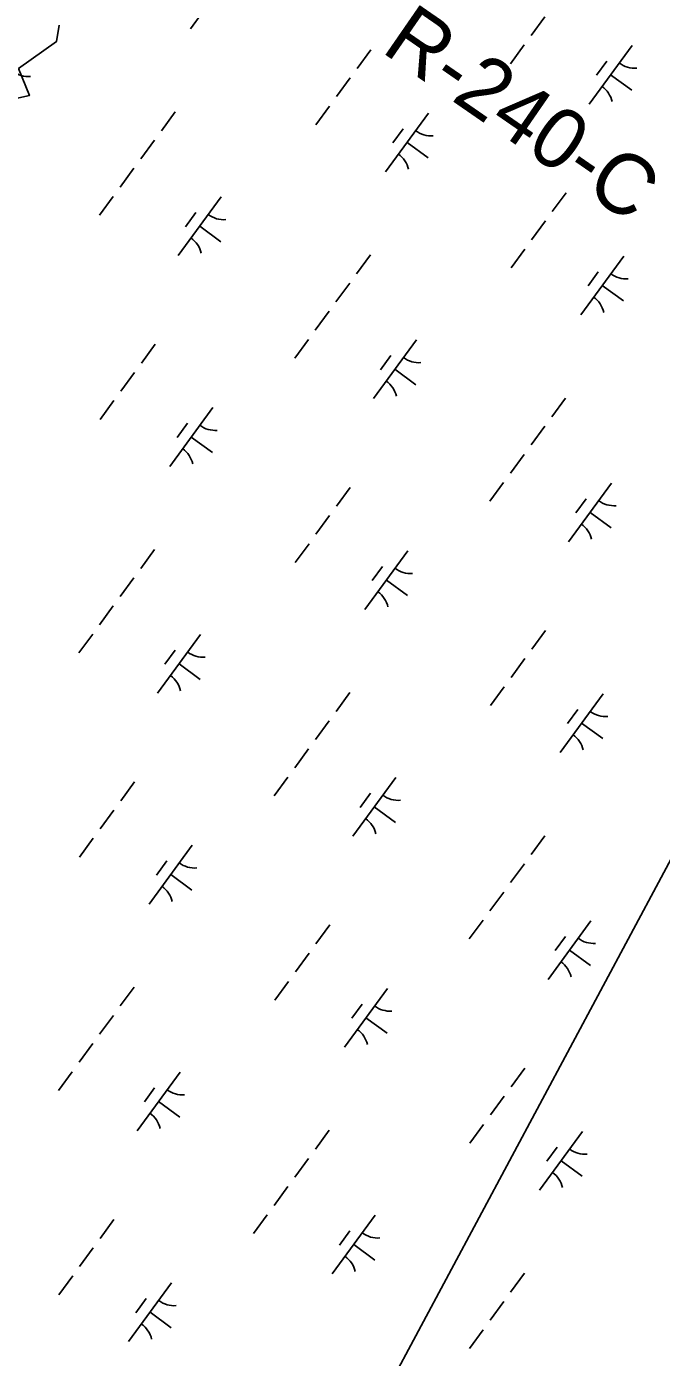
# Model space of a CAD drawing. Extents: x 3905714 to 3926767, y 183354 to 205755.
# Drawn here: x 3916414 to 3916850, y 189249 to 190163 of the extents above; entities that cross this region are included whole.
import ezdxf

# ---------------------------------------------------------------- set-up
doc = ezdxf.new("R2010")
doc.units = 0
for name, color, linetype in [('V-RIVR-EDGE', 7, 'Continuous'), ('V-RIVR-RANG-IDEN', 7, 'Continuous'), ('V-UTIL-LINE', 7, 'Continuous'), ('V-WETL-SWMP', 7, 'Continuous')]:
    doc.layers.add(name, color=color, linetype=linetype)

msp = doc.modelspace()

# ---------------------------------------------------------------- linework, layer by layer
at = {"layer": 'V-RIVR-EDGE'}
msp.add_lwpolyline([(3916436.11, 190164.33), (3916434.25, 190153.17), (3916408.21, 190134.58), (3916415.65, 190115.99), (3916406.35, 190114.13), (3916378.46, 190104.83), (3916378.46, 190084.38), (3916391.48, 190071.36), (3916387.76, 190052.77), (3916376.6, 190037.89), (3916391.48, 189996.98), (3916367.31, 189946.78), (3916352.43, 189915.17), (3916320.82, 189917.03), (3916198.1, 189892.85), (3916172.07, 189874.26), (3916191.07, 189838.62)], dxfattribs=at)
at = {"layer": 'V-UTIL-LINE'}
msp.add_lwpolyline([(3922094.67, 198742.56), (3921080.02, 197477.61), (3915734.79, 187496.67)], dxfattribs=at)
at = {"layer": 'V-WETL-SWMP'}
for p, q in [((3916555.82, 190202.31), (3916526.27, 190161.98)), ((3916769.96, 190170.21), (3916760.5, 190157.3)), ((3916755.77, 190150.85), (3916746.32, 190137.94)), ((3916829.96, 190150.52), (3916800.41, 190110.19)), ((3916650.36, 190147.56), (3916640.9, 190134.65)), ((3916812.5, 190139.75), (3916805.41, 190130.07)), ((3916815.18, 190130.35), (3916829.7, 190119.72)), ((3916636.18, 190128.2), (3916626.72, 190115.29)), ((3916515.83, 190104.8), (3916506.37, 190091.89)), ((3916621.99, 190108.84), (3916612.54, 190095.93)), ((3916690, 190104.01), (3916660.45, 190063.67)), ((3916501.65, 190085.44), (3916492.19, 190072.53)), ((3916672.55, 190093.24), (3916665.46, 190083.56)), ((3916675.23, 190083.84), (3916689.75, 190073.2)), ((3916487.46, 190066.08), (3916478.01, 190053.17)), ((3916784.54, 190049.25), (3916775.08, 190036.34)), ((3916473.28, 190046.72), (3916463.82, 190033.81)), ((3916547.46, 190046.39), (3916517.91, 190006.06)), ((3916530.01, 190035.62), (3916522.92, 190025.94)), ((3916770.36, 190029.89), (3916760.9, 190016.98)), ((3916532.69, 190026.22), (3916547.21, 190015.58)), ((3916650.01, 190006.49), (3916640.55, 189993.59)), ((3916756.17, 190010.53), (3916746.72, 189997.62)), ((3916824.18, 190005.7), (3916794.63, 189965.37)), ((3916806.73, 189994.93), (3916799.64, 189985.25)), ((3916635.83, 189987.13), (3916626.37, 189974.23)), ((3916809.41, 189985.53), (3916823.93, 189974.89)), ((3916621.64, 189967.77), (3916612.19, 189954.87)), ((3916607.46, 189948.41), (3916598, 189935.51)), ((3916681.64, 189948.08), (3916652.09, 189907.75)), ((3916502.05, 189945.12), (3916492.59, 189932.21)), ((3916664.19, 189937.32), (3916657.1, 189927.64)), ((3916487.86, 189925.76), (3916478.41, 189912.85)), ((3916666.87, 189927.92), (3916681.39, 189917.28)), ((3916473.68, 189906.4), (3916464.22, 189893.49)), ((3916541.69, 189901.57), (3916512.14, 189861.24)), ((3916784.19, 189908.19), (3916774.73, 189895.28)), ((3916524.23, 189890.8), (3916517.14, 189881.12)), ((3916770.01, 189888.83), (3916760.55, 189875.92)), ((3916526.91, 189881.4), (3916541.43, 189870.76)), ((3916755.82, 189869.47), (3916746.37, 189856.56)), ((3916636.23, 189846.81), (3916626.77, 189833.91)), ((3916741.64, 189850.11), (3916732.18, 189837.2)), ((3916815.82, 189849.78), (3916786.27, 189809.44)), ((3916798.37, 189839.01), (3916791.28, 189829.33)), ((3916801.05, 189829.61), (3916815.57, 189818.97)), ((3916622.04, 189827.45), (3916612.59, 189814.55)), ((3916501.7, 189804.06), (3916492.24, 189791.15)), ((3916607.86, 189808.09), (3916598.4, 189795.19)), ((3916675.87, 189803.26), (3916646.32, 189762.93)), ((3916658.41, 189792.5), (3916651.32, 189782.82)), ((3916487.51, 189784.7), (3916478.06, 189771.79)), ((3916661.09, 189783.1), (3916675.61, 189772.46)), ((3916473.33, 189765.33), (3916463.87, 189752.43)), ((3916770.4, 189748.51), (3916760.95, 189735.6)), ((3916459.14, 189745.97), (3916449.69, 189733.07)), ((3916533.33, 189745.65), (3916503.78, 189705.31)), ((3916515.87, 189734.88), (3916508.78, 189725.2)), ((3916756.22, 189729.15), (3916746.76, 189716.24)), ((3916518.55, 189725.48), (3916533.07, 189714.84)), ((3916742.04, 189709.79), (3916732.58, 189696.88)), ((3916635.87, 189705.75), (3916626.42, 189692.84)), ((3916810.05, 189704.96), (3916780.5, 189664.62)), ((3916792.59, 189694.19), (3916785.5, 189684.51)), ((3916621.69, 189686.39), (3916612.23, 189673.48)), ((3916795.27, 189684.79), (3916809.79, 189674.15)), ((3916607.51, 189667.03), (3916598.05, 189654.12)), ((3916593.32, 189647.67), (3916583.87, 189634.76)), ((3916667.51, 189647.34), (3916637.96, 189607.01)), ((3916487.91, 189644.38), (3916478.45, 189631.47)), ((3916650.05, 189636.57), (3916642.96, 189626.89)), ((3916473.73, 189625.02), (3916464.27, 189612.11)), ((3916652.73, 189627.17), (3916667.25, 189616.54)), ((3916459.54, 189605.66), (3916450.09, 189592.75)), ((3916527.55, 189600.83), (3916498, 189560.49)), ((3916770.05, 189607.44), (3916760.6, 189594.54)), ((3916510.1, 189590.06), (3916503.01, 189580.38)), ((3916755.87, 189588.08), (3916746.41, 189575.18)), ((3916512.78, 189580.66), (3916527.3, 189570.02)), ((3916741.69, 189568.72), (3916732.23, 189555.82)), ((3916622.09, 189546.07), (3916612.63, 189533.16)), ((3916727.5, 189549.36), (3916718.05, 189536.46)), ((3916801.69, 189549.03), (3916772.14, 189508.7)), ((3916784.23, 189538.27), (3916777.14, 189528.59)), ((3916607.91, 189526.71), (3916598.45, 189513.8)), ((3916786.91, 189528.87), (3916801.43, 189518.23)), ((3916487.56, 189503.31), (3916478.1, 189490.41)), ((3916593.72, 189507.35), (3916584.27, 189494.44)), ((3916661.73, 189502.52), (3916632.18, 189462.19)), ((3916644.28, 189491.75), (3916637.19, 189482.07)), ((3916473.38, 189483.95), (3916463.92, 189471.05)), ((3916646.96, 189482.35), (3916661.48, 189471.71)), ((3916459.19, 189464.59), (3916449.74, 189451.69)), ((3916445.01, 189445.23), (3916435.55, 189432.33)), ((3916519.19, 189444.9), (3916489.64, 189404.57)), ((3916756.27, 189447.77), (3916746.81, 189434.86)), ((3916501.74, 189434.14), (3916494.65, 189424.46)), ((3916742.09, 189428.41), (3916732.63, 189415.5)), ((3916504.42, 189424.74), (3916518.94, 189414.1)), ((3916727.9, 189409.05), (3916718.45, 189396.14)), ((3916621.74, 189405.01), (3916612.28, 189392.1)), ((3916795.91, 189404.21), (3916766.36, 189363.88)), ((3916778.46, 189393.45), (3916771.37, 189383.77)), ((3916607.56, 189385.65), (3916598.1, 189372.74)), ((3916781.14, 189384.05), (3916795.66, 189373.41)), ((3916593.37, 189366.29), (3916583.92, 189353.38)), ((3916579.19, 189346.93), (3916569.73, 189334.02)), ((3916653.37, 189346.6), (3916623.82, 189306.26)), ((3916473.78, 189343.63), (3916464.32, 189330.73)), ((3916635.92, 189335.83), (3916628.83, 189326.15)), ((3916638.6, 189326.43), (3916653.12, 189315.79)), ((3916459.59, 189324.27), (3916450.14, 189311.37)), ((3916445.41, 189304.91), (3916435.95, 189292.01)), ((3916513.42, 189300.08), (3916483.87, 189259.75)), ((3916755.92, 189306.7), (3916746.46, 189293.79)), ((3916495.96, 189289.32), (3916488.87, 189279.64)), ((3916498.64, 189279.92), (3916513.16, 189269.28)), ((3916741.73, 189287.34), (3916732.28, 189274.43)), ((3916727.55, 189267.98), (3916718.09, 189255.07))]:
    msp.add_line(p, q, dxfattribs=at)
for centre, start, end in [((3916415.02, 190146.67), 232.99998, 274.54364), ((3916831.7, 190152.5), 232.99998, 274.54364), ((3916799.05, 190107.93), 12.99998, 54.54364), ((3916691.74, 190105.98), 232.99998, 274.54364), ((3916659.09, 190061.42), 12.99998, 54.54364), ((3916549.2, 190048.36), 232.99998, 274.54364), ((3916516.55, 190003.8), 12.99998, 54.54364), ((3916825.92, 190007.67), 232.99998, 274.54364), ((3916793.27, 189963.11), 12.99998, 54.54364), ((3916683.38, 189950.06), 232.99998, 274.54364), ((3916650.73, 189905.5), 12.99998, 54.54364), ((3916543.43, 189903.54), 232.99998, 274.54364), ((3916510.78, 189858.98), 12.99998, 54.54364), ((3916817.56, 189851.75), 232.99998, 274.54364), ((3916784.91, 189807.19), 12.99998, 54.54364), ((3916677.61, 189805.24), 232.99998, 274.54364), ((3916644.96, 189760.67), 12.99998, 54.54364), ((3916535.07, 189747.62), 232.99998, 274.54364), ((3916502.42, 189703.06), 12.99998, 54.54364), ((3916811.79, 189706.93), 232.99998, 274.54364), ((3916779.14, 189662.37), 12.99998, 54.54364), ((3916669.25, 189649.32), 232.99998, 274.54364), ((3916636.6, 189604.75), 12.99998, 54.54364), ((3916529.29, 189602.8), 232.99998, 274.54364), ((3916496.64, 189558.24), 12.99998, 54.54364), ((3916803.43, 189551.01), 232.99998, 274.54364), ((3916770.78, 189506.45), 12.99998, 54.54364), ((3916663.47, 189504.49), 232.99998, 274.54364), ((3916630.82, 189459.93), 12.99998, 54.54364), ((3916520.93, 189446.88), 232.99998, 274.54364), ((3916488.28, 189402.32), 12.99998, 54.54364), ((3916797.65, 189406.19), 232.99998, 274.54364), ((3916765, 189361.63), 12.99998, 54.54364), ((3916655.11, 189348.57), 232.99998, 274.54364), ((3916622.46, 189304.01), 12.99998, 54.54364), ((3916515.16, 189302.06), 232.99998, 274.54364), ((3916482.51, 189257.49), 12.99998, 54.54364)]:
    msp.add_arc(centre, 17.62, start, end, dxfattribs=at)

# ---------------------------------------------------------------- texts
at = {"layer": 'V-RIVR-RANG-IDEN'}
msp.add_text('R-240-C', height=41.5, rotation=325.3801, dxfattribs=at).set_placement((3916656.6, 190146.63))

doc.saveas('drawing.dxf')
